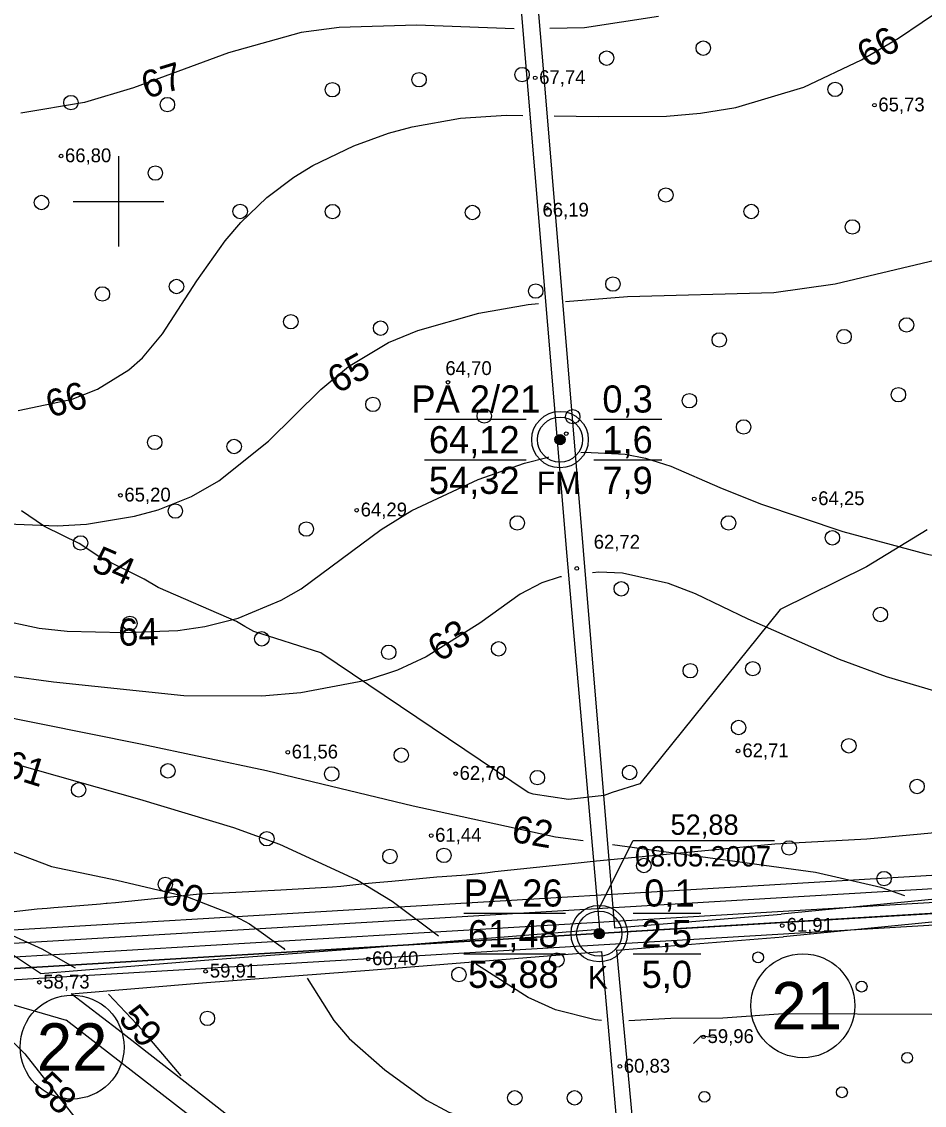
# Model space of a CAD drawing. Extents: x 532503 to 539665, y 6557663 to 6561526.
# Drawn here: x 534382.9 to 534542.7, y 6559440 to 6559631.8 of the extents above; entities that cross this region are included whole.
import ezdxf

# ---------------------------------------------------------------- set-up
doc = ezdxf.new("R2010")
doc.units = 0
for name, color, linetype in [('GEOLPUNKT', 7, 'Continuous'), ('HALJASTUS', 7, 'Continuous'), ('HORISONTAAL-EH2000', 7, 'Continuous'), ('illumineerimisjooned', 7, 'Continuous'), ('kataster', 7, 'Continuous'), ('KORGUS-EH2000', 7, 'Continuous'), ('Lamami horisontaal_EH2000', 7, 'Continuous'), ('PIIR', 7, 'Continuous'), ('PIIR_me', 7, 'Continuous'), ('Plokid', 7, 'Continuous'), ('Proovid', 7, 'Continuous'), ('TEE', 7, 'Continuous'), ('TM_aktiivne', 7, 'Continuous'), ('Veetase', 7, 'Continuous'), ('VORK', 7, 'Continuous')]:
    doc.layers.add(name, color=color, linetype=linetype)

# ---------------------------------------------------------------- blocks, each defined once
blk = doc.blocks.new('METS')
at = {"layer": 'HALJASTUS'}
blk.add_circle((0, 0), 0.8, dxfattribs=at)
blk = doc.blocks.new('LONOOR')
at = {"layer": 'HALJASTUS'}
blk.add_circle((0, 0), 0.6, dxfattribs=at)

msp = doc.modelspace()

# ---------------------------------------------------------------- linework, layer by layer
at = {"layer": 'GEOLPUNKT'}
for p, q in [((534454.16, 6559561.42), (534472.16, 6559561.42)), ((534484.16, 6559561.42), (534496.16, 6559561.42)), ((534454.16, 6559554.22), (534472.16, 6559554.22)), ((534484.16, 6559554.22), (534496.16, 6559554.22)), ((534461.11, 6559473.97), (534479.11, 6559473.97)), ((534491.11, 6559473.97), (534503.11, 6559473.97)), ((534461.11, 6559466.77), (534479.11, 6559466.77)), ((534491.11, 6559466.77), (534503.11, 6559466.77))]:
    msp.add_line(p, q, dxfattribs=at)
for centre, radius in [((534478.16, 6559557.82), 5), ((534478.16, 6559557.82), 4), ((534478.16, 6559557.82), 0.9), ((534478.16, 6559557.82), 0.801), ((534478.16, 6559557.82), 0.7), ((534478.16, 6559557.82), 0.6), ((534478.16, 6559557.82), 0.5), ((534478.16, 6559557.82), 0.4), ((534478.16, 6559557.82), 0.3), ((534478.16, 6559557.82), 0.2), ((534478.16, 6559557.82), 0.1), ((534485.11, 6559470.37), 5), ((534485.11, 6559470.37), 4), ((534485.11, 6559470.37), 0.9), ((534485.11, 6559470.37), 0.801), ((534485.11, 6559470.37), 0.7), ((534485.11, 6559470.37), 0.6), ((534485.11, 6559470.37), 0.5), ((534485.11, 6559470.37), 0.4), ((534485.11, 6559470.37), 0.3), ((534485.11, 6559470.37), 0.2), ((534485.11, 6559470.37), 0.1)]:
    msp.add_circle(centre, radius, dxfattribs=at)
at = {"layer": 'HORISONTAAL-EH2000'}
for points in [[(534477.14, 6559615.14), (534484.93, 6559615.02), (534497.02, 6559615.08), (534503.03, 6559615.59), (534509.26, 6559616.62), (534521.34, 6559620.21), (534531.56, 6559625.05), (534538.08, 6559628.91), (534550.68, 6559637.44), (534569.5, 6559650.15), (534579.4, 6559655.53), (534587.21, 6559658.85), (534603.5, 6559663.82), (534632.76, 6559670.02), (534646.85, 6559673.77), (534665.59, 6559678.92), (534675.04, 6559680.97), (534698.41, 6559684.27), (534708.64, 6559686.35)], [(534495.61, 6559632.72), (534482.49, 6559630.74), (534476.38, 6559630.58)], [(534470.04, 6559630.56), (534452.76, 6559631.17), (534439.05, 6559630.81), (534432.31, 6559629.88), (534419.48, 6559626.29), (534402.63, 6559620.1), (534394, 6559617.52), (534382.7, 6559615.61)], [(534479.15, 6559582.29), (534490.11, 6559583.15), (534516.03, 6559583.9), (534526.85, 6559585.4), (534548.22, 6559590.5), (534567.37, 6559596.39), (534576.61, 6559600.08), (534601.95, 6559612.93), (534611.15, 6559616.63), (534615.89, 6559617.8), (534621.8, 6559618.36), (534633.9, 6559617.75), (534644.98, 6559617.03), (534650.42, 6559617.17), (534658.29, 6559618.58), (534666.93, 6559622.3), (534678.52, 6559627.72), (534684.82, 6559629.11), (534689.96, 6559629.12), (534700.79, 6559627.25), (534714.79, 6559624.26), (534716.96, 6559624.2)], [(534382.24, 6559562.98), (534391.79, 6559564.99), (534396.31, 6559566.75), (534401.81, 6559570.17), (534404.23, 6559572.31), (534407.81, 6559576.53), (534413.88, 6559585.96), (534418.87, 6559592.99), (534421.65, 6559596.25), (534426.25, 6559600.7), (534431.02, 6559604.28), (534434.43, 6559606.36), (534441.64, 6559609.85), (534447.8, 6559612.05), (534451.99, 6559613.2), (534460.53, 6559614.73), (534468.62, 6559615.27), (534471.56, 6559615.22)], [(534378.87, 6559542.96), (534389.17, 6559542.55), (534394.34, 6559542.87), (534402.86, 6559544.25), (534407, 6559545.4), (534412.94, 6559547.78), (534417.78, 6559550.55), (534426.56, 6559557.58), (534435.79, 6559566.69), (534440.69, 6559570.79), (534447.81, 6559574.99), (534452.97, 6559577.15), (534463.8, 6559580.22), (534472.54, 6559581.77), (534474.34, 6559581.91)], [(534378.14, 6559526.08), (534385.97, 6559524.44), (534390.93, 6559523.91), (534400.93, 6559523.66), (534410.52, 6559524.06), (534415.26, 6559524.72), (534421.21, 6559526.23), (534428.77, 6559529.39), (534432.33, 6559531.43), (534446.48, 6559541.9), (534451.95, 6559545.28), (534463.69, 6559550.77), (534471.89, 6559553.68), (534476.08, 6559554.74), (534476.18, 6559554.76)], [(534481.87, 6559555.53), (534482.47, 6559555.61), (534489.72, 6559555.26), (534493.27, 6559554.54), (534497.77, 6559553.1), (534506.48, 6559549.37), (534513.64, 6559546.48), (534528.25, 6559541.58), (534542.95, 6559537.59), (534550.41, 6559536.02), (534558.27, 6559534.75), (534574.13, 6559533.41), (534582.82, 6559533.32), (534600.17, 6559534.23), (534627.03, 6559537.36), (534641.46, 6559539.13)], [(534478.41, 6559533.55), (534478.2, 6559533.53), (534474.96, 6559532.46), (534471.13, 6559530.45), (534463.98, 6559525.33), (534454.45, 6559519.35), (534449.38, 6559517.02), (534443.83, 6559515.17), (534432.29, 6559512.98), (534425.38, 6559512.4), (534411.56, 6559512.46), (534388.52, 6559514.88), (534372.72, 6559517.01), (534364.92, 6559518.56), (534345.62, 6559523.44), (534336.03, 6559524.43), (534331.21, 6559524.36), (534326.06, 6559523.87), (534315.93, 6559521.75), (534306.04, 6559518.23), (534301.44, 6559515.78), (534297.35, 6559513.1), (534288.96, 6559507.8), (534287.75, 6559506.85)], [(534700.06, 6559498.35), (534697.29, 6559500.64), (534694.25, 6559504.88), (534692.53, 6559506.33), (534690.11, 6559506.84), (534684.35, 6559505.85), (534677.46, 6559504.61), (534664.53, 6559503.4), (534641.1, 6559501.4), (534632.14, 6559501.3), (534614.32, 6559502.25), (534592.98, 6559504.21), (534572.35, 6559506.83), (534562.13, 6559508.67), (534553.31, 6559510.68), (534535.97, 6559515.84), (534527.67, 6559518.9), (534511.46, 6559526.03), (534502.16, 6559530.51), (534497.36, 6559532.36), (534489.23, 6559534.16), (534485.04, 6559534.37), (534483.92, 6559534.24)], [(534297.54, 6559506.96), (534301.77, 6559508.7), (534308.3, 6559511.46), (534317.74, 6559514.43), (534322.01, 6559515.25), (534330.67, 6559516.1), (534342.37, 6559515.82), (534356.8, 6559513.13), (534377.19, 6559509.37), (534403.9, 6559503.95), (534426.22, 6559499.25), (534452.15, 6559493.01), (534477.37, 6559487.53), (534482.27, 6559486.86)], [(534456.65, 6559469.95), (534448.47, 6559476.04), (534442.11, 6559479.89), (534428.56, 6559486.15), (534420.39, 6559489.08), (534403.8, 6559494.11), (534378.1, 6559501.4), (534353.35, 6559507.25), (534343.72, 6559508.72), (534338.89, 6559509.02), (534332.89, 6559508.85), (534320.94, 6559507.28), (534312.79, 6559505.6)], [(534332.73, 6559497.57), (534334.97, 6559497.92), (534340.4, 6559498.18), (534344.03, 6559498.02), (534351.2, 6559496.93), (534362.3, 6559493.33), (534376.59, 6559486.61), (534388.13, 6559482.23), (534399.69, 6559479.85), (534412.22, 6559476.91), (534419.63, 6559473.99), (534423.18, 6559472.1), (534429.21, 6559467.78), (534429.44, 6559467.53)], [(534487.46, 6559486.15), (534523.42, 6559481.23), (534534.94, 6559478.58), (534539.13, 6559477.1)], [(534392.37, 6559464.25), (534386.46, 6559467.61), (534376.6, 6559472.11), (534368.15, 6559475.94)], [(534649.97, 6559469.48), (534638.85, 6559466.26), (534623.39, 6559463.85), (534611.97, 6559462.47), (534596.64, 6559460.59), (534577.67, 6559458.38), (534561.17, 6559457.13), (534543.92, 6559456.04), (534517.67, 6559456.15), (534507, 6559455.43), (534497.77, 6559455.35), (534490.36, 6559454.95)], [(534485.53, 6559455.02), (534484.36, 6559455.12), (534477.35, 6559456.9), (534472.51, 6559459.06), (534463.57, 6559464.79), (534463.33, 6559464.97)], [(534433.39, 6559462.47), (534438.13, 6559454.99), (534440.82, 6559451.82), (534447.16, 6559446.26), (534454.52, 6559440.89), (534458.5, 6559438.79), (534464.89, 6559436.62)], [(534411.09, 6559445.21), (534404.23, 6559453.3), (534398.22, 6559459.67)], [(534374.49, 6559457.65), (534375.45, 6559456.9), (534383.43, 6559449.09), (534394.2, 6559435.34), (534402.88, 6559423.33)], [(534501.79, 6559450.9), (534503.14, 6559452.27), (534505.87, 6559451.97)]]:
    msp.add_lwpolyline(points, dxfattribs=at)
at = {"layer": 'illumineerimisjooned'}
msp.add_lwpolyline([(534195.15, 6559981.19), (534198.98, 6559981.55), (535160.12, 6560071.77), (535418.53, 6559993.82), (535458.87, 6559929.25), (535494.63, 6559867.7), (535482.6, 6559826), (535251.74, 6559649.68), (535250.36, 6559648.53), (535180.45, 6559687.33), (534941.15, 6559814.59), (534876.93, 6559774.72), (534959.62, 6559531.32), (534733.77, 6559483.15), (534375.91, 6559461.87), (534195.51, 6559444.47)], dxfattribs=at)
msp.add_lwpolyline([(534967.67, 6560049.69), (534974.15, 6559828.08), (535058.69, 6559883.05), (535223.5, 6560002.45), (535218.56, 6560049.92), (535415.93, 6559990.42), (535455.45, 6559927.19), (535490.31, 6559867.16), (535479.12, 6559828.38), (535249.57, 6559653.05), (535182.36, 6559690.84), (534940.99, 6559819.22), (534872.14, 6559776.44), (534954.37, 6559534.34), (534950.91, 6559533.67), (534733.22, 6559487.12), (534375.58, 6559465.86), (534199.95, 6559448.92), (533951.79, 6559660.13), (534200.21, 6559977.65), (534931.63, 6560046.31)], close=True, dxfattribs=at)
at = {"layer": 'kataster'}
msp.add_lwpolyline([(533947.7, 6559658.95), (533949.2, 6559955.8), (534198.28, 6559979.48), (535159.89, 6560069.73), (535417.31, 6559992.13), (535457.22, 6559928.24), (535504.86, 6559846.09), (535250.3, 6559650.84), (535181.52, 6559689.04), (534941.15, 6559817.08), (534874.65, 6559775.26), (534957.01, 6559532.73), (534735.22, 6559485.45), (534375.71, 6559463.85), (534199.28, 6559446.9), (534122.84, 6559439.44), (534110.45, 6559447.36), (534092.53, 6559453.94), (534085.13, 6559454.75)], close=True, dxfattribs=at)
msp.add_lwpolyline([(534702.52, 6559249.07), (534633.14, 6559232.3), (534598.38, 6559212.34), (534550.6, 6559175.46), (534532.58, 6559163.76), (534476.63, 6559138.79), (534445.24, 6559118.59), (534386.92, 6559058.5), (534366.79, 6559044.41), (534097.9, 6559435.64), (534085.13, 6559454.75), (534092.53, 6559453.94), (534110.45, 6559447.36), (534122.84, 6559439.44), (534199.28, 6559446.9), (534375.71, 6559463.85), (534735.22, 6559485.45)], dxfattribs=at)
at = {"layer": 'KORGUS-EH2000'}
for centre in [(534473.78, 6559621.87), (534533.83, 6559617.03), (534389.83, 6559608.03), (534475.77, 6559598.75), (534458.34, 6559567.97), (534479.27, 6559558.89), (534400.34, 6559547.97), (534523.17, 6559547.33), (534442.17, 6559545.33), (534481.12, 6559535.03), (534429.96, 6559502.48), (534509.69, 6559502.7), (534459.69, 6559498.7), (534455.36, 6559487.74), (534517.5, 6559471.81), (534444.21, 6559465.89), (534415.41, 6559463.7), (534385.99, 6559461.76), (534503.58, 6559452.11), (534488.76, 6559446.86)]:
    msp.add_circle(centre, 0.32, dxfattribs=at)
at = {"layer": 'Lamami horisontaal_EH2000'}
msp.add_lwpolyline([(534543.17, 6559541.87), (534532.42, 6559535.31), (534517.15, 6559527.76), (534492.27, 6559496.91), (534487.41, 6559495.36), (534485.98, 6559494.83), (534479.69, 6559494.13), (534473.41, 6559495.05), (534472.5, 6559495.36), (534435.83, 6559520.06), (534423.94, 6559523.88), (534422.38, 6559524.73), (534420.9, 6559525.62), (534407.01, 6559531.62), (534404.57, 6559533.12), (534396.69, 6559537.04), (534393.05, 6559539.41), (534387.03, 6559542.39), (534386.75, 6559542.57), (534382.83, 6559545.24)], dxfattribs=at)
at = {"layer": 'PIIR'}
for centre, radius in [((534485.11, 6559470.37), 0.88), ((534521.16, 6559457.61), 9.2), ((534391.78, 6559450.3), 9.2)]:
    msp.add_circle(centre, radius, dxfattribs=at)
at = {"layer": 'PIIR_me'}
msp.add_lwpolyline([(534733.49, 6559485.13), (534485.11, 6559470.37), (534375.74, 6559463.87), (534199.3, 6559446.85), (533949.03, 6559659.85), (534199.17, 6559979.56)], dxfattribs=at)
at = {"layer": 'Plokid'}
for points in [[(534951.24, 6559536.08), (534732.91, 6559489.51), (534375.41, 6559468.25), (534200.75, 6559451.41), (533955.1, 6559660.46), (534201.47, 6559975.36), (534969.74, 6560047.47)], [(534950.46, 6559538.37), (534732.58, 6559491.9), (534375.22, 6559470.64), (534201.53, 6559453.89), (533958.41, 6559660.8), (534202.72, 6559973.06), (534969.81, 6560045.07)], [(534548.7, 6559488.64), (534542.05, 6559488.01), (534539.45, 6559487.76), (534535.08, 6559487.32), (534532.5, 6559487.08), (534517.26, 6559486.28), (534516.17, 6559486.19), (534484.03, 6559483.15), (534481.35, 6559482.87), (534466.6, 6559481.3), (534465.37, 6559481.15), (534461.56, 6559480.73), (534457.3, 6559480.43), (534456.33, 6559480.35), (534448.38, 6559479.59), (534445.53, 6559479.36), (534443.58, 6559479.2), (534439.37, 6559478.74), (534437.9, 6559478.59), (534428.73, 6559478.08), (534424.2, 6559477.84), (534420.8, 6559477.66), (534418.39, 6559477.53), (534416.76, 6559477.45), (534414.67, 6559477.35), (534413.81, 6559477.31), (534399.46, 6559475.83), (534397.97, 6559475.71), (534397.84, 6559475.7), (534396.84, 6559475.61), (534391.66, 6559475.18), (534388.55, 6559474.93), (534387.35, 6559474.83), (534385.59, 6559474.7), (534379.45, 6559473.98)]]:
    msp.add_lwpolyline(points, dxfattribs=at)
at = {"layer": 'TEE'}
for p, q in [((534556.78, 6559477.7), (534517.31, 6559473.8)), ((534487.82, 6559471.41), (534517.34, 6559473.81)), ((534557.18, 6559473.72), (534517.7, 6559469.82)), ((534444.05, 6559467.88), (534485.16, 6559471.19)), ((534488.18, 6559467.42), (534517.66, 6559469.82)), ((534415.25, 6559465.69), (534444.06, 6559467.88)), ((534386.2, 6559463.29), (534415.24, 6559465.69)), ((534444.37, 6559463.9), (534485.51, 6559467.21)), ((534415.56, 6559461.71), (534444.36, 6559463.9)), ((534391.61, 6559459.72), (534415.57, 6559461.71)), ((534493.21, 6559380.76), (534399.92, 6559453.32))]:
    msp.add_line(p, q, dxfattribs=at)
for points in [[(534458.31, 6559787.71), (534465.26, 6559705.49), (534471.36, 6559633.06), (534479.39, 6559537.17), (534485.16, 6559471.19)], [(534461.34, 6559787.47), (534475.27, 6559622.04), (534487.82, 6559471.41)], [(534386.2, 6559463.29), (534355.35, 6559483.85)], [(534485.51, 6559467.21), (534490.85, 6559406.19), (534493.21, 6559380.76)], [(534488.18, 6559467.42), (534496.47, 6559378.08), (534497.07, 6559377.02), (534498.62, 6559342.64), (534502.3, 6559311.07)], [(534260.48, 6559430.12), (534288.83, 6559447.54), (534310.82, 6559452.63), (534378.94, 6559458.46), (534390.71, 6559455.08)], [(534399.92, 6559453.32), (534391.61, 6559459.72)], [(534493.32, 6559372.25), (534491.16, 6559377.29), (534390.71, 6559455.08)]]:
    msp.add_lwpolyline(points, dxfattribs=at)
at = {"layer": 'TM_aktiivne'}
msp.add_lwpolyline([(535159.92, 6560069.74), (535417.23, 6559992.12), (535457.16, 6559928.22), (535492.47, 6559867.43), (535480.86, 6559827.19), (535250.49, 6559651.24), (535250.13, 6559650.94), (535181.4, 6559689.09), (534941.07, 6559816.9), (534874.53, 6559775.58), (534957, 6559532.81), (534733.5, 6559485.14), (534375.75, 6559463.86), (534199.32, 6559446.85), (534124.95, 6559439.68), (533949.03, 6559659.85), (533949.15, 6559955.79), (534199.17, 6559979.56)], close=True, dxfattribs=at)
at = {"layer": 'Veetase'}
for p, q in [((534485.11, 6559474.87), (534491.11, 6559486.87)), ((534491.11, 6559486.87), (534516.11, 6559486.87))]:
    msp.add_line(p, q, dxfattribs=at)
at = {"layer": 'VORK'}
for p, q in [((534400, 6559608), (534400, 6559592)), ((534392, 6559600), (534408, 6559600))]:
    msp.add_line(p, q, dxfattribs=at)

# ---------------------------------------------------------------- block references
at = {"layer": 'HALJASTUS', "xscale": 1.6, "yscale": 1.6000000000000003}
for name, p in [('METS', (534503.52, 6559627.13)), ('METS', (534486.42, 6559625.36)), ('METS', (534471.44, 6559622.45)), ('METS', (534453.2, 6559621.54)), ('METS', (534526.87, 6559619.83)), ('METS', (534437.86, 6559619.76)), ('METS', (534391.58, 6559617.48)), ('METS', (534408.66, 6559617.13)), ('METS', (534406.52, 6559605.02)), ('METS', (534496.9, 6559601.13)), ('METS', (534386.37, 6559599.8)), ('METS', (534421.53, 6559598.22)), ('METS', (534437.89, 6559598.19)), ('METS', (534462.66, 6559598.03)), ('METS', (534512.01, 6559598.21)), ('METS', (534529.92, 6559595.48)), ('METS', (534487.54, 6559585.37)), ('METS', (534397.14, 6559583.62)), ('METS', (534410.27, 6559584.93)), ('METS', (534473.86, 6559584.13)), ('METS', (534430.51, 6559578.69)), ('METS', (534539.51, 6559578.12)), ('METS', (534446.41, 6559577.56)), ('METS', (534528.44, 6559576.06)), ('METS', (534506.36, 6559575.48)), ('METS', (534501.06, 6559564.71)), ('METS', (534538.07, 6559565.78)), ('METS', (534445.04, 6559564.06)), ('METS', (534464.76, 6559562.01)), ('METS', (534480.42, 6559561.89)), ('METS', (534510.67, 6559560.07)), ('METS', (534406.41, 6559557.34)), ('METS', (534420.47, 6559556.61)), ('METS', (534410.06, 6559545.18)), ('METS', (534470.59, 6559543.08)), ('METS', (534508, 6559543.07)), ('METS', (534433.24, 6559542)), ('METS', (534393.3, 6559539.53)), ('METS', (534526.38, 6559540.45)), ('METS', (534489, 6559531.42)), ('METS', (534534.88, 6559526.87)), ('METS', (534402.03, 6559525.29)), ('METS', (534425.37, 6559522.56)), ('METS', (534447.84, 6559520.18)), ('METS', (534467.3, 6559520.79)), ('METS', (534501.23, 6559516.91)), ('METS', (534512.29, 6559517.28)), ('METS', (534509.78, 6559506.86)), ('METS', (534529.29, 6559503.63)), ('METS', (534450.06, 6559501.97)), ('METS', (534408.76, 6559499.19)), ('METS', (534437.75, 6559498.65)), ('METS', (534474.16, 6559497.99)), ('METS', (534490.48, 6559498.89)), ('METS', (534392.93, 6559495.83)), ('METS', (534541.37, 6559496.43)), ('METS', (534426.25, 6559487.17)), ('METS', (534518.72, 6559485.55)), ('METS', (534448.06, 6559484.04)), ('METS', (534457.61, 6559484.23)), ('METS', (534493.01, 6559482.43)), ('METS', (534535.52, 6559480.11)), ('METS', (534408.29, 6559479.1)), ('METS', (534477.6, 6559465.7)), ('LONOOR', (534513.24, 6559466.17)), ('METS', (534460.27, 6559463.13)), ('LONOOR', (534531.55, 6559460.99)), ('METS', (534415.74, 6559455.37)), ('LONOOR', (534539.63, 6559448.39)), ('LONOOR', (534528.07, 6559442.29)), ('METS', (534470.16, 6559441.31)), ('METS', (534480.73, 6559441.3)), ('LONOOR', (534503.72, 6559441.49))]:
    msp.add_blockref(name, p, dxfattribs=at)

# ---------------------------------------------------------------- texts
at = {"layer": 'GEOLPUNKT'}
for s, p in [('PA 2/21', (534451.85, 6559562.62)), ('0,3', (534485.66, 6559562.62)), ('64,12', (534454.95, 6559555.42)), ('1,6', (534485.66, 6559555.42)), ('54,32', (534454.95, 6559548.22)), ('7,9', (534485.65, 6559548.22)), ('PA 26', (534461.13, 6559475.17)), ('0,1', (534493.07, 6559475.17)), ('61,48', (534461.87, 6559467.97)), ('2,5', (534492.58, 6559467.97)), ('53,88', (534461.87, 6559460.77)), ('5,0', (534492.61, 6559460.77))]:
    msp.add_text(s, height=4.8, dxfattribs=at).set_placement(p)
at = {"layer": 'HORISONTAAL-EH2000'}
for s, rotation, p in [('66', 31.7904, (534532.66, 6559623.47)), ('67', 16.8111, (534404.92, 6559618.12)), ('65', 29.0857, (534438.76, 6559565.86)), ('66', 16.0001, (534387.94, 6559561.67)), ('64', 0.9042, (534399.99, 6559521.33)), ('63', 35.2762, (534456.92, 6559518.29)), ('61', 342.6082, (534379.39, 6559498.41)), ('62', 350.2603, (534469.4, 6559486.67)), ('60', 341.8926, (534407.28, 6559476.01)), ('59', 310.1943, (534399.8, 6559455.26)), ('58', 316.153, (534384.57, 6559442.96))]:
    msp.add_text(s, height=4.8, rotation=rotation, dxfattribs=at).set_placement(p)
at = {"layer": 'KORGUS-EH2000'}
for s, p in [('67,74', (534474.47, 6559620.77)), ('65,73', (534534.52, 6559615.93)), ('66,80', (534390.52, 6559606.93)), ('66,19', (534475.06, 6559597.3)), ('64,70', (534457.87, 6559569.26)), ('65,20', (534401.04, 6559546.87)), ('64,25', (534523.87, 6559546.23)), ('64,29', (534442.87, 6559544.23)), ('62,72', (534484.13, 6559538.52)), ('62,71', (534510.45, 6559501.6)), ('61,56', (534430.66, 6559501.38)), ('62,70', (534460.38, 6559497.6)), ('61,44', (534456.05, 6559486.64)), ('61,91', (534518.27, 6559470.71)), ('60,40', (534444.9, 6559464.79)), ('59,91', (534416.17, 6559462.6)), ('58,73', (534386.69, 6559460.66)), ('59,96', (534504.28, 6559451.01)), ('60,83', (534489.45, 6559445.76))]:
    msp.add_text(s, height=2.45, dxfattribs=at).set_placement(p)
at = {"layer": 'Lamami horisontaal_EH2000'}
msp.add_text('54', height=4.8, rotation=336.7117, dxfattribs=at).set_placement((534394.98, 6559534.74))
at = {"layer": 'PIIR'}
for s, p in [('21', (534515.58, 6559453.41)), ('22', (534385.55, 6559446.1))]:
    msp.add_text(s, height=8.4, dxfattribs=at).set_placement(p)
at = {"layer": 'Proovid'}
for s, p in [('FM', (534474.04, 6559548.18)), ('K', (534483.09, 6559460.62))]:
    msp.add_text(s, height=4, dxfattribs=at).set_placement(p)
at = {"layer": 'Veetase'}
for s, p in [('52,88', (534497.73, 6559487.87)), ('08.05.2007', (534491.44, 6559482.27))]:
    msp.add_text(s, height=3.6, dxfattribs=at).set_placement(p)

doc.saveas('drawing.dxf')
